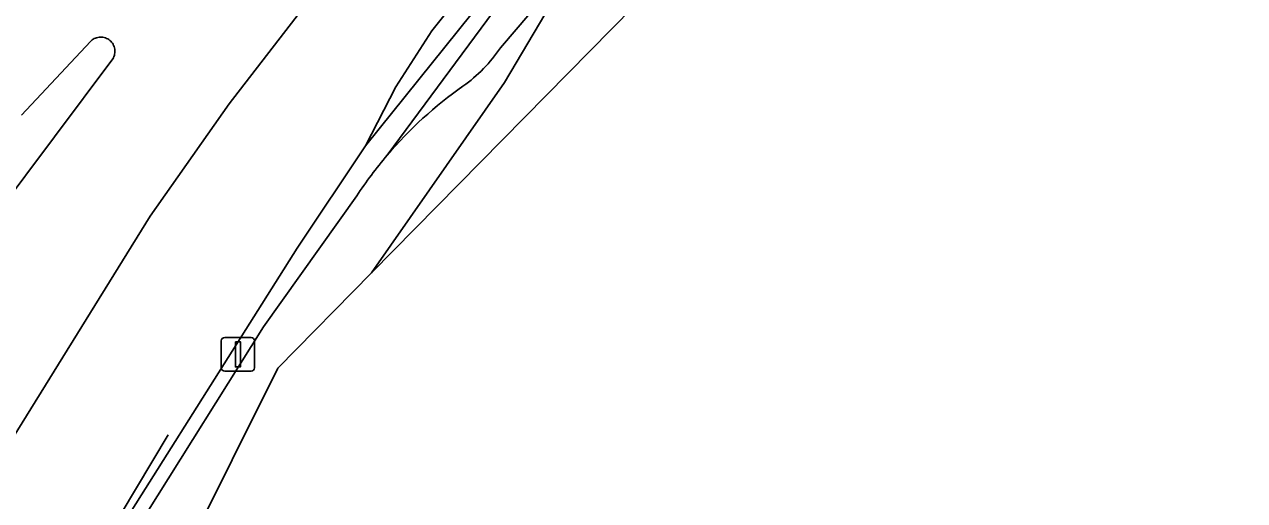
# Model space of a CAD drawing. Extents: x 158352 to 159489, y 383828 to 384603.
# Drawn here: x 159282.71 to 159319.09, y 384188.86 to 384203.03 of the extents above; entities that cross this region are included whole.
import ezdxf

# ---------------------------------------------------------------- set-up
doc = ezdxf.new("R2010")
doc.units = 0
for name, color, linetype in [('IMGEO_Berm_gesloten', 7, 'Continuous'), ('IMGEO_Berm_open', 7, 'Continuous'), ('IMGEO_Fietspad_gesloten', 7, 'Continuous'), ('IMGEO_Lichtmast', 7, 'Continuous'), ('IMGEO_Lijnafwatering', 7, 'Continuous'), ('IMGEO_Rijbaan_regionaal_gesloten', 7, 'Continuous'), ('IMGEO_Voetpad_open', 7, 'Continuous')]:
    doc.layers.add(name, color=color, linetype=linetype)

msp = doc.modelspace()

# ---------------------------------------------------------------- linework, layer by layer
at = {"layer": 'IMGEO_Berm_gesloten'}
for points in [[(159346.924, 384243.621), (159357.503, 384249.677), (159358.068, 384250), (159361.815, 384252.145), (159366.99, 384255.093), (159365.733, 384254.767), (159364.988, 384254.374), (159361.847, 384252.72), (159356.507, 384249.78), (159345.167, 384243.416), (159338.094, 384239.146), (159328.139, 384232.642), (159323.64, 384229.405), (159314.545, 384222.238), (159308.76, 384216.853), (159304.576, 384212.688), (159300.426, 384208.104), (159296.696, 384203.422), (159293.53, 384199.14)], [(159323.358, 384230.596), (159314.404, 384223.673), (159306.861, 384216.739), (159299.797, 384209.009), (159294.861, 384202.847), (159293.79, 384201.177), (159292.879, 384199.415), (159298.023, 384205.814), (159300.794, 384209.087), (159307.268, 384216.07), (159313.454, 384221.749), (159319.276, 384226.533)], [(159296.907, 384202.338), (159298.192, 384203.85), (159299.464, 384205.409), (159300.738, 384206.971)]]:
    msp.add_lwpolyline(points, dxfattribs=at)
for centre, radius, start, end in [((159293.155, 384204.894), 4.54, 305.4304, 325.7342), ((159302.748, 384191.283), 12.112, 125.0791, 139.5567)]:
    msp.add_arc(centre, radius, start, end, dxfattribs=at)
at = {"layer": 'IMGEO_Berm_open'}
for points in [[(159293.53, 384199.14), (159296.696, 384203.422), (159300.426, 384208.104), (159304.576, 384212.688), (159308.76, 384216.853), (159314.545, 384222.238), (159323.64, 384229.405)], [(159319.276, 384226.533), (159313.454, 384221.749), (159307.268, 384216.07), (159300.794, 384209.087), (159298.023, 384205.814), (159292.879, 384199.415), (159290.842, 384196.371), (159283.856, 384185.315)], [(159281.864, 384197.364), (159285.347, 384202.006), (159285.366, 384202.039), (159285.381, 384202.074), (159285.394, 384202.11), (159285.403, 384202.147), (159285.409, 384202.184), (159285.411, 384202.222), (159285.41, 384202.26), (159285.406, 384202.298), (159285.398, 384202.335), (159285.387, 384202.372), (159285.373, 384202.407), (159285.356, 384202.441), (159285.336, 384202.473), (159285.313, 384202.503), (159285.287, 384202.531), (159285.259, 384202.557), (159285.229, 384202.58), (159285.197, 384202.6), (159285.163, 384202.618), (159285.128, 384202.632), (159285.091, 384202.643), (159285.054, 384202.651), (159285.016, 384202.655), (159284.978, 384202.656), (159284.94, 384202.654), (159284.903, 384202.648), (159284.866, 384202.639), (159284.83, 384202.626), (159284.795, 384202.611), (159284.762, 384202.592), (159284.731, 384202.571), (159284.701, 384202.547), (159284.68, 384202.526), (159282.624, 384200.33)], [(159286.308, 384188.412), (159289.839, 384194.026), (159292.62, 384197.927)]]:
    msp.add_lwpolyline(points, dxfattribs=at)
for centre, radius, start, end in [((159385.259, 384123.185), 133.186, 134.37029, 144.14168), ((159302.686, 384191.324), 12.038, 139.5116, 146.7335)]:
    msp.add_arc(centre, radius, start, end, dxfattribs=at)
at = {"layer": 'IMGEO_Fietspad_gesloten'}
for centre, radius, start, end in [((159385.259, 384123.185), 133.186, 134.37029, 144.14168), ((159366.337, 384138.104), 111.09, 135.631, 149.30998)]:
    msp.add_arc(centre, radius, start, end, dxfattribs=at)
at = {"layer": 'IMGEO_Lichtmast'}
for p, q in [((159288.583, 384192.81), (159288.583, 384193.61)), ((159288.583, 384193.61), (159288.583, 384192.81)), ((159288.683, 384193.71), (159289.473, 384193.71)), ((159289.473, 384193.71), (159288.683, 384193.71)), ((159289.573, 384193.61), (159289.573, 384192.81)), ((159289.573, 384192.81), (159289.573, 384193.61)), ((159289.473, 384192.71), (159288.683, 384192.71)), ((159288.683, 384192.71), (159289.473, 384192.71))]:
    msp.add_line(p, q, dxfattribs=at)
msp.add_lwpolyline([(159289.003, 384193.585), (159289.153, 384193.585), (159289.153, 384192.835), (159289.003, 384192.835), (159289.003, 384193.585)], dxfattribs=at)
for centre, start, end in [((159288.683, 384193.61), 90, 180), ((159288.683, 384193.61), 90, 180), ((159289.473, 384193.61), 0, 90), ((159289.473, 384193.61), 360, 90), ((159288.683, 384192.81), 180, 270), ((159288.683, 384192.81), 180, 270), ((159289.473, 384192.81), 270, 0), ((159289.473, 384192.81), 270, 0)]:
    msp.add_arc(centre, 0.1, start, end, dxfattribs=at)
at = {"layer": 'IMGEO_Lijnafwatering'}
msp.add_lwpolyline([(159286.997, 384190.817), (159282.252, 384182.871), (159278.88, 384176.495), (159277.28, 384173.336)], dxfattribs=at)
at = {"layer": 'IMGEO_Rijbaan_regionaal_gesloten'}
for points in [[(159276.714, 384180.808), (159281.68, 384189.635), (159286.462, 384197.323), (159288.816, 384200.67), (159293.818, 384207.144), (159298.894, 384213.286), (159304.485, 384219.171), (159310.406, 384224.505), (159319.859, 384231.934), (159333.101, 384240.983), (159339.869, 384245.249), (159347.004, 384249.259), (159355.114, 384253.897), (159353.595, 384256.559), (159347.924, 384253.53), (159341.517, 384250), (159332.305, 384244.477), (159320.267, 384236.076), (159317.754, 384234.42)], [(159293.057, 384195.635), (159326.921, 384229.989), (159358.087, 384248.64), (159357.503, 384249.677), (159346.924, 384243.621)], [(159319.859, 384231.934), (159310.406, 384224.505), (159304.485, 384219.171), (159298.894, 384213.286), (159293.818, 384207.144), (159288.816, 384200.67), (159286.462, 384197.323), (159281.68, 384189.635), (159276.714, 384180.808)], [(159283.856, 384185.315), (159290.842, 384196.371), (159292.879, 384199.415), (159293.79, 384201.177), (159294.861, 384202.847), (159299.797, 384209.009), (159306.861, 384216.739), (159314.404, 384223.673), (159323.358, 384230.596)], [(159300.738, 384206.971), (159299.464, 384205.409), (159297.02, 384201.303), (159293.057, 384195.635)], [(159268.943, 383980.854), (159267.066, 383994.282), (159264.847, 384021.099), (159262.146, 384089.298), (159263.641, 384121.661), (159273.118, 384155.127), (159275.265, 384162.706), (159280.211, 384172.631), (159280.817, 384174.126), (159283.483, 384179.194), (159290.265, 384192.803), (159293.057, 384195.635), (159297.02, 384201.303), (159299.464, 384205.409), (159298.192, 384203.85), (159296.907, 384202.338)], [(159282.624, 384200.33), (159284.68, 384202.526), (159284.701, 384202.547), (159284.731, 384202.571), (159284.762, 384202.592), (159284.795, 384202.611), (159284.83, 384202.626), (159284.866, 384202.639), (159284.903, 384202.648), (159284.94, 384202.654), (159284.978, 384202.656), (159285.016, 384202.655), (159285.054, 384202.651), (159285.091, 384202.643), (159285.128, 384202.632), (159285.163, 384202.618), (159285.197, 384202.6), (159285.229, 384202.58), (159285.259, 384202.557), (159285.287, 384202.531), (159285.313, 384202.503), (159285.336, 384202.473), (159285.356, 384202.441), (159285.373, 384202.407), (159285.387, 384202.372), (159285.398, 384202.335), (159285.406, 384202.298), (159285.41, 384202.26), (159285.411, 384202.222), (159285.409, 384202.184), (159285.403, 384202.147), (159285.394, 384202.11), (159285.381, 384202.074), (159285.366, 384202.039), (159285.347, 384202.006), (159281.864, 384197.364)], [(159292.62, 384197.927), (159289.839, 384194.026), (159286.308, 384188.412)]]:
    msp.add_lwpolyline(points, dxfattribs=at)
for centre, radius, start, end in [((159293.155, 384204.894), 4.54, 305.4304, 325.7342), ((159302.748, 384191.283), 12.112, 125.0791, 139.5567), ((159302.686, 384191.324), 12.038, 139.5116, 146.7335)]:
    msp.add_arc(centre, radius, start, end, dxfattribs=at)
at = {"layer": 'IMGEO_Voetpad_open'}
msp.add_arc((159366.337, 384138.104), 111.09, 135.631, 149.30998, dxfattribs=at)

doc.saveas('drawing.dxf')
